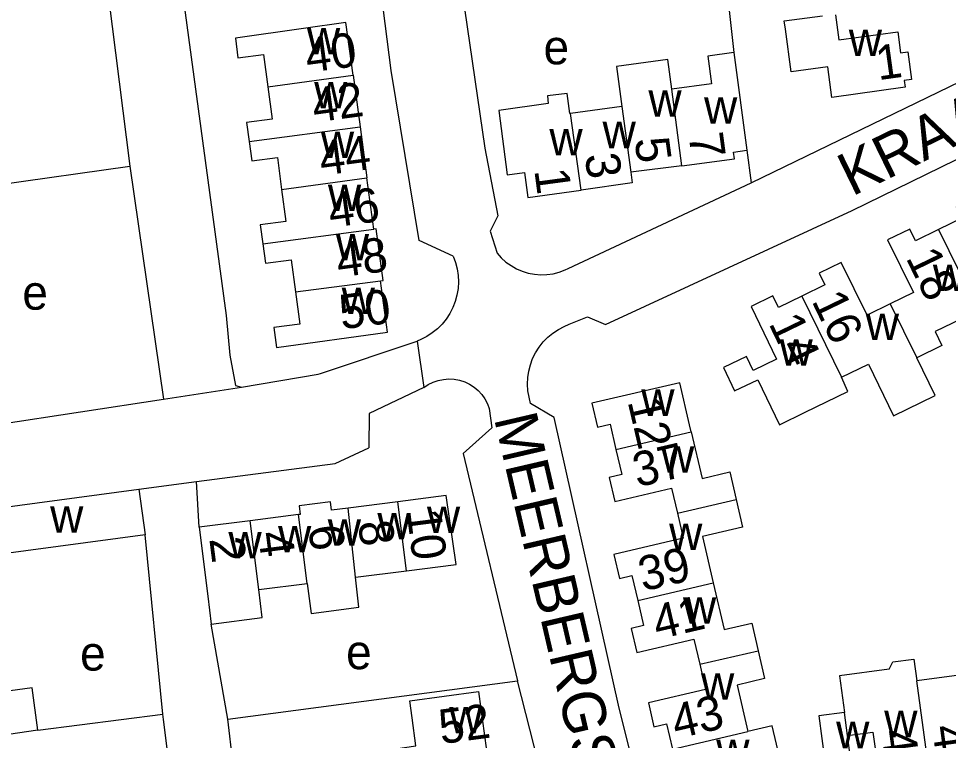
# Model space of a CAD drawing. Extents: x 162667 to 164645, y 379003 to 382150.
# Drawn here: x 163512.2 to 163620.3, y 381289.7 to 381373.6 of the extents above; entities that cross this region are included whole.
import ezdxf

# ---------------------------------------------------------------- set-up
doc = ezdxf.new("R2010")
doc.units = 0
for name, color, linetype in [('BLT_Basislijn', 7, 'Continuous'), ('BLT_Bebouwing', 7, 'Continuous'), ('BLT_Centroide', 7, 'Continuous'), ('BLT_Huisnummer', 7, 'Continuous'), ('BLT_Huisnummer_ tussenligend', 7, 'Continuous'), ('BLT_Onderverdeling_panden', 7, 'Continuous'), ('BLT_Straatnaam', 7, 'Continuous'), ('BLT_Vlakafsluiter', 7, 'Continuous')]:
    doc.layers.add(name, color=color, linetype=linetype)

msp = doc.modelspace()

# ---------------------------------------------------------------- linework, layer by layer
at = {"layer": 'BLT_Basislijn'}
for p, q in [((163521.06, 381388.45), (163525.14, 381356.45)), ((163498.43, 381352.68), (163525.14, 381356.45)), ((163525.14, 381356.45), (163529.04, 381329.36)), ((163576.09, 381344.54), (163597.38, 381354.51)), ((163562.72, 381345.98), (163558.76, 381347.79)), ((163547.28, 381332.34), (163558.52, 381336.1)), ((163538.12, 381330.74), (163547.04, 381332.26)), ((163547.04, 381332.26), (163547.28, 381332.34)), ((163529.04, 381329.36), (163538.12, 381330.74)), ((163506.12, 381325.87), (163529.04, 381329.36)), ((163563.9, 381323.05), (163570.22, 381296.63)), ((163526.19, 381318.89), (163532.89, 381319.78)), ((163533.19, 381314.46), (163532.89, 381319.78)), ((163528.95, 381292.75), (163526.9, 381313.59)), ((163536.52, 381292.17), (163534.58, 381303.2)), ((163536.52, 381292.17), (163570.22, 381296.63)), ((163574.65, 381279.28), (163570.22, 381296.63)), ((163514.43, 381290.88), (163528.95, 381292.75)), ((163541.76, 381248.33), (163536.52, 381292.17))]:
    msp.add_line(p, q, dxfattribs=at)
for points in [[(163597.38, 381354.51), (163624.3, 381367.55), (163625.32, 381368.34), (163627.93, 381373.27), (163622.38, 381416.41), (163617.92, 381447.83)], [(163558.76, 381347.79), (163555.53, 381367.55), (163548.47, 381422.85)], [(163525.43, 381419.47), (163536.32, 381339.09), (163536.74, 381334.47), (163537.42, 381330.93), (163538.12, 381330.74)], [(163594.11, 381380.86), (163595.35, 381369.64)], [(163563.75, 381376.65), (163566.41, 381358.55), (163567.91, 381350.65), (163567.04, 381348.89), (163567.83, 381346.34)], [(163580.42, 381338.02), (163609.13, 381351.28), (163650.43, 381371.49)], [(163596.88, 381358.29), (163597.38, 381354.51)], [(163704.62, 381348.91), (163712.56, 381338.33), (163712.43, 381333.8), (163710.39, 381331.86), (163675.03, 381306.44), (163666.11, 381299.73), (163649.85, 381288.62), (163644.75, 381286.58), (163642.47, 381286.05), (163599.25, 381280), (163589.15, 381279.05), (163586.28, 381280.4), (163584.72, 381282.62), (163582.01, 381293.43), (163574.46, 381327.24), (163571.73, 381328.85), (163571.41, 381330.34)], [(163562.72, 381345.98), (163562.99, 381345.26), (163563.18, 381344.51), (163563.3, 381343.75), (163563.33, 381342.98), (163563.29, 381342.22), (163563.16, 381341.46), (163562.96, 381340.72), (163562.68, 381340), (163562.33, 381339.32), (163561.91, 381338.67), (163561.43, 381338.08), (163560.88, 381337.53), (163560.29, 381337.05), (163559.64, 381336.63), (163558.96, 381336.28), (163558.52, 381336.1)], [(163567.83, 381346.34), (163568.32, 381345.79), (163568.86, 381345.3), (163569.45, 381344.88), (163570.09, 381344.52), (163570.76, 381344.23), (163571.46, 381344.01), (163572.17, 381343.88), (163572.9, 381343.82), (163573.63, 381343.84), (163574.36, 381343.94), (163575.06, 381344.12), (163575.75, 381344.38), (163576.09, 381344.54)], [(163576.2, 381338.06), (163578.35, 381338.94), (163580.42, 381338.02)], [(163571.41, 381330.34), (163571.37, 381331.1), (163571.4, 381331.86), (163571.51, 381332.62), (163571.7, 381333.36), (163571.96, 381334.08), (163572.3, 381334.76), (163572.71, 381335.41), (163573.19, 381336.01), (163573.72, 381336.55), (163574.31, 381337.04), (163574.95, 381337.47), (163575.62, 381337.82), (163576.2, 381338.06)], [(163559.3, 381330.73), (163559.82, 381331.07), (163560.39, 381331.34), (163560.98, 381331.54), (163561.6, 381331.66), (163562.22, 381331.71), (163562.85, 381331.67), (163563.46, 381331.55), (163564.06, 381331.36), (163564.62, 381331.09), (163565.15, 381330.75), (163565.63, 381330.35), (163566.05, 381329.89), (163566.42, 381329.38), (163566.71, 381328.83), (163566.92, 381328.28)], [(163559.3, 381330.73), (163552.95, 381327.7), (163552.93, 381323.69)], [(163566.92, 381328.28), (163567.21, 381326.04), (163563.9, 381323.05)], [(163532.89, 381319.78), (163549, 381321.87), (163552.93, 381323.69)], [(163533.22, 381259.07), (163533.15, 381259.66), (163529.03, 381292.12), (163528.95, 381292.75)]]:
    msp.add_lwpolyline(points, dxfattribs=at)
at = {"layer": 'BLT_Bebouwing'}
for p, q in [((163595.35, 381369.64), (163596.88, 381358.29)), ((163551.09, 381367.01), (163551.9, 381361.02)), ((163582.34, 381363.37), (163576.37, 381362.57)), ((163551.9, 381361.02), (163552.7, 381355.07)), ((163589.32, 381356.5), (163583.37, 381355.73)), ((163553.5, 381349.12), (163552.7, 381355.07)), ((163509.12, 381316.59), (163526.19, 381318.89)), ((163526.19, 381318.89), (163526.9, 381313.59)), ((163556.28, 381317.43), (163550.51, 381316.68)), ((163539.12, 381315.22), (163533.19, 381314.46)), ((163544.74, 381315.94), (163539.12, 381315.22)), ((163533.19, 381314.46), (163534.21, 381306.47)), ((163551.38, 381308.66), (163557.31, 381309.42)), ((163540.14, 381307.22), (163545.76, 381307.94)), ((163534.21, 381306.47), (163534.58, 381303.2))]:
    msp.add_line(p, q, dxfattribs=at)
for points in [[(163607.17, 381374.05), (163607.56, 381371.12), (163614.42, 381372.04), (163614.74, 381369.62), (163615.6, 381369.74), (163616.03, 381366.53), (163615.17, 381366.41), (163615.28, 381365.62), (163606.74, 381364.44), (163606.27, 381367.99), (163602.02, 381367.42), (163601.35, 381372.38), (163601.22, 381373.33), (163605.67, 381373.93)], [(163551.09, 381367.01), (163550.26, 381373.16), (163545.31, 381372.45), (163537.4, 381371.32), (163537.7, 381369.05), (163540.67, 381369.44), (163541.18, 381365.68)], [(163595.35, 381369.64), (163592.33, 381369.24), (163592.76, 381366.01), (163588.13, 381365.4)], [(163588.13, 381365.4), (163587.67, 381368.83), (163581.71, 381368.03), (163582.34, 381363.37)], [(163541.18, 381365.68), (163541.68, 381361.92), (163538.71, 381361.52), (163539.01, 381359.3)], [(163576.37, 381362.57), (163576.28, 381362.55), (163575.98, 381364.9), (163573.68, 381364.62), (163573.78, 381363.74), (163568.04, 381362.93), (163569.01, 381355.44), (163571.01, 381355.7), (163571.4, 381352.81), (163577.6, 381353.67)], [(163539.01, 381359.3), (163539.31, 381357.07), (163542.28, 381357.46), (163542.78, 381353.74)], [(163589.32, 381356.5), (163595.42, 381357.3), (163595.31, 381358.08), (163596.88, 381358.29)], [(163583.37, 381355.73), (163583.53, 381354.49), (163577.6, 381353.67)], [(163542.78, 381353.74), (163543.27, 381350.02), (163540.29, 381349.62), (163540.59, 381347.4)], [(163629.44, 381348.21), (163626.75, 381346.89), (163623.76, 381352.99), (163621.21, 381351.74), (163621.87, 381350.39), (163619.17, 381349.08)], [(163554.27, 381343.12), (163554.58, 381343.17), (163553.76, 381349.15), (163553.5, 381349.12)], [(163619.17, 381349.08), (163616.47, 381347.76), (163615.81, 381349.11), (163613.24, 381347.87), (163616.24, 381341.76), (163613.55, 381340.44)], [(163540.59, 381347.4), (163540.89, 381345.17), (163543.89, 381345.56), (163544.38, 381341.82)], [(163613.55, 381340.44), (163610.85, 381339.11), (163607.84, 381345.24), (163605.28, 381344), (163605.94, 381342.66), (163603.25, 381341.34)], [(163544.38, 381341.82), (163544.88, 381338.07), (163541.88, 381337.67), (163542.18, 381335.38), (163555.09, 381337.15), (163554.27, 381343.12)], [(163603.25, 381341.34), (163600.56, 381340.03), (163599.9, 381341.37), (163597.36, 381340.12), (163600.33, 381334), (163597.62, 381332.69), (163596.84, 381334.31), (163594.14, 381333.02), (163595.45, 381330.32), (163598.15, 381331.62), (163600.68, 381326.39), (163603.63, 381327.83), (163608.59, 381330.24), (163607.86, 381331.9)], [(163623.1, 381341), (163623.76, 381339.64), (163618.76, 381337.21), (163619.55, 381335.59), (163616.62, 381334.17)], [(163607.86, 381331.9), (163611, 381333.43), (163613.92, 381327.41), (163618.77, 381329.77), (163616.62, 381334.17)], [(163590.41, 381325.55), (163590.21, 381326.39), (163589.07, 381331.26), (163578.86, 381328.89), (163579.51, 381326.11), (163580.97, 381326.45), (163581.65, 381323.52)], [(163590.41, 381325.55), (163591.67, 381320.15), (163594.89, 381320.9), (163595.63, 381317.69)], [(163581.65, 381323.52), (163582.32, 381320.6), (163580.86, 381320.26), (163581.51, 381317.48), (163588.12, 381319.02), (163588.8, 381316.1)], [(163550.51, 381316.68), (163548.58, 381316.44), (163548.46, 381317.41), (163544.81, 381316.95), (163544.93, 381315.97), (163544.74, 381315.94)], [(163557.31, 381309.42), (163563.08, 381310.15), (163561.89, 381318.15), (163556.28, 381317.43)], [(163595.63, 381317.69), (163596.37, 381314.48), (163591.7, 381313.39), (163592.96, 381307.99)], [(163526.9, 381313.59), (163509.83, 381311.3), (163509.12, 381316.59)], [(163588.8, 381316.1), (163589.48, 381313.19), (163581.41, 381311.31), (163582.05, 381308.52), (163583.51, 381308.86), (163584.19, 381305.95)], [(163545.76, 381307.94), (163546.21, 381304.46), (163551.74, 381305.17), (163551.38, 381308.66)], [(163592.96, 381307.99), (163594.22, 381302.58), (163597.43, 381303.33), (163598.18, 381300.12)], [(163534.58, 381303.2), (163540.53, 381303.96), (163540.14, 381307.22)], [(163584.19, 381305.95), (163584.87, 381303.03), (163583.41, 381302.69), (163584.06, 381299.92), (163590.7, 381301.47), (163591.39, 381298.54)], [(163598.18, 381300.12), (163598.93, 381296.87), (163595.73, 381296.12), (163596.99, 381290.74)], [(163613.4, 381297.98), (163613.85, 381298.81), (163616.3, 381299.14), (163616.64, 381296.6)], [(163625.18, 381299.56), (163621.92, 381299.12), (163622.15, 381297.34), (163616.64, 381296.6)], [(163591.39, 381298.54), (163592.07, 381295.6), (163585.43, 381294.05), (163586.07, 381291.27), (163587.53, 381291.61), (163588.21, 381288.69)], [(163613.4, 381297.98), (163607.64, 381297.21), (163608.21, 381292.94)], [(163514.43, 381290.88), (163513.77, 381295.79), (163510.36, 381295.33), (163510.3, 381295.78)], [(163556.37, 381285.98), (163556, 381288.73), (163558.39, 381289.06), (163557.95, 381292.3), (163557.69, 381294.3), (163565.68, 381295.36), (163565.95, 381293.36), (163566.75, 381287.4)], [(163608.21, 381292.94), (163605.24, 381292.55), (163606.28, 381284.63), (163609.27, 381285.02), (163608.57, 381290.27)], [(163588.21, 381288.69), (163588.9, 381285.76), (163587.44, 381285.42), (163588.07, 381282.65), (163595.16, 381284.3), (163595.71, 381281.95), (163601.7, 381283.35), (163599.83, 381291.4), (163596.99, 381290.74)], [(163514.43, 381290.88), (163504.72, 381289.46), (163500, 381288.82), (163499.76, 381288.79)], [(163608.57, 381290.27), (163611.53, 381290.66), (163612.24, 381285.44), (163618.04, 381286.22)]]:
    msp.add_lwpolyline(points, dxfattribs=at)
at = {"layer": 'BLT_Onderverdeling_panden'}
for p, q in [((163541.18, 381365.68), (163551.09, 381367.01)), ((163589.32, 381356.5), (163588.13, 381365.4)), ((163577.6, 381353.67), (163576.37, 381362.57)), ((163539.01, 381359.3), (163551.9, 381361.02)), ((163542.78, 381353.74), (163552.7, 381355.07)), ((163540.59, 381347.4), (163553.5, 381349.12)), ((163619.17, 381349.08), (163623.1, 381341)), ((163544.38, 381341.82), (163554.27, 381343.12)), ((163603.25, 381341.34), (163607.86, 381331.9)), ((163613.55, 381340.44), (163616.62, 381334.17)), ((163581.65, 381323.52), (163590.41, 381325.55)), ((163557.31, 381309.42), (163556.28, 381317.43)), ((163588.8, 381316.1), (163595.63, 381317.69)), ((163551.38, 381308.66), (163550.51, 381316.68)), ((163540.14, 381307.22), (163539.12, 381315.22)), ((163545.76, 381307.94), (163544.74, 381315.94)), ((163584.19, 381305.95), (163592.96, 381307.99)), ((163591.39, 381298.54), (163598.18, 381300.12)), ((163618.04, 381286.22), (163616.64, 381296.6)), ((163608.57, 381290.27), (163608.21, 381292.94)), ((163588.21, 381288.69), (163596.99, 381290.74))]:
    msp.add_line(p, q, dxfattribs=at)
msp.add_lwpolyline([(163582.34, 381363.37), (163583.37, 381355.73)], dxfattribs=at)
at = {"layer": 'BLT_Vlakafsluiter'}
msp.add_line((163558.52, 381336.1), (163559.3, 381330.73), dxfattribs=at)

# ---------------------------------------------------------------- texts
at = {"layer": 'BLT_Centroide'}
for s, p in [('w', (163545.72, 381369.44)), ('e', (163573.23, 381368.28)), ('w', (163608.72, 381369.25)), ('w', (163546.56, 381363.16)), ('w', (163585.42, 381362.2)), ('w', (163591.89, 381361.38)), ('w', (163573.91, 381357.69)), ('w', (163580.09, 381358.53)), ('w', (163547.34, 381357.38)), ('w', (163548.16, 381351.22)), ('w', (163549.08, 381345.5)), ('w', (163618.5, 381341.92)), ('e', (163512.63, 381339.76)), ('w', (163549.76, 381339.25)), ('w', (163610.69, 381336.22)), ('w', (163600.67, 381333.25)), ('w', (163584.59, 381327.41)), ('w', (163586.89, 381320.81)), ('w', (163515.86, 381313.84)), ('w', (163559.67, 381313.8)), ('w', (163548.14, 381312.31)), ('w', (163553.91, 381313.05)), ('w', (163542.36, 381311.56)), ('w', (163587.83, 381311.81)), ('w', (163536.59, 381310.84)), ('w', (163589.44, 381303.25)), ('e', (163550.27, 381297.97)), ('e', (163519.34, 381297.81)), ('w', (163591.54, 381294.41)), ('w', (163562.26, 381290.5)), ('w', (163612.84, 381290.06)), ('w', (163607.25, 381288.78)), ('w', (163593.31, 381286.69))]:
    msp.add_text(s, height=4, dxfattribs=at).set_placement(p)
at = {"layer": 'BLT_Huisnummer'}
for s, rotation, p in [('40', 7.6359, (163545.79, 381367.3)), ('1', 7.8669, (163612.15, 381366.43)), ('44', 7.6359, (163547.42, 381355.33)), ('7', 277.6451, (163590.08, 381360.11)), ('1', 277.6451, (163572.15, 381355.97)), ('18', 295.8494, (163615.31, 381345.8)), ('50', 7.6359, (163549.75, 381337.46)), ('14', 295.8494, (163599.35, 381338.17)), ('12', 283.1601, (163582.99, 381329.1)), ('37', 13.127, (163584.13, 381319.1)), ('10', 277.2791, (163557.29, 381316.37)), ('6', 277.2819, (163545.86, 381314.52)), ('2', 277.2855, (163534.36, 381313.12)), ('41', 13.1357, (163586.46, 381301.39)), ('52', 7.6317, (163561.32, 381289.25)), ('47', 277.7456, (163612.48, 381290.76))]:
    msp.add_text(s, height=4, rotation=rotation, dxfattribs=at).set_placement(p)
at = {"layer": 'BLT_Huisnummer_ tussenligend'}
for s, rotation, p in [('42', 7.6359, (163546.59, 381361.51)), ('5', 277.6451, (163583.8, 381359.58)), ('3', 277.6451, (163578.01, 381357.74)), ('46', 7.6359, (163548.47, 381349.28)), ('48', 7.6359, (163549.4, 381343.49)), ('16', 295.8494, (163604.35, 381340.8)), ('8', 277.2819, (163551.65, 381315.04)), ('4', 277.2855, (163540.02, 381313.79)), ('39', 13.127, (163584.79, 381307)), ('43', 13.1357, (163588.65, 381289.84)), ('49', 277.7456, (163618.39, 381291.27))]:
    msp.add_text(s, height=4, rotation=rotation, dxfattribs=at).set_placement(p)
at = {"layer": 'BLT_Straatnaam'}
for s, rotation, p in [('KRAANVEN', 26.0035, (163609.09, 381352.88)), ('MEERBERGSVEN', 283.0908, (163567.45, 381327.15))]:
    msp.add_text(s, height=5, rotation=rotation, dxfattribs=at).set_placement(p)

doc.saveas('drawing.dxf')
